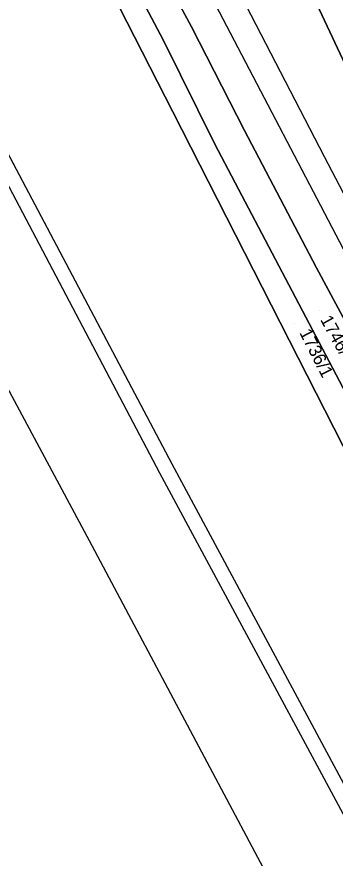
# Model space of a CAD drawing. Extents: x -263943 to -261149, y -1236934 to -1230686.
# Drawn here: x -263111.9 to -263061.6, y -1235517.1 to -1235384.4 of the extents above; entities that cross this region are included whole.
import ezdxf

# ---------------------------------------------------------------- set-up
doc = ezdxf.new("R2010")
doc.units = 0
for name, color, linetype in [('body_kn', 7, 'Continuous'), ('kladpar_druhypozemkov', 7, 'Continuous'), ('kladpar_hranice', 7, 'Continuous'), ('kladpar_parcelnecisla', 7, 'Continuous'), ('kladpar_plochy', 7, 'Continuous'), ('zappar_hrandruhpozemk', 7, 'Continuous'), ('zuob_linie', 7, 'Continuous'), ('zuob_plochy', 7, 'Continuous')]:
    doc.layers.add(name, color=color, linetype=linetype)

msp = doc.modelspace()

# ---------------------------------------------------------------- linework, layer by layer
at = {"layer": 'body_kn'}
for p, q in [((-263084.33, -1235386.02), (-263084.33, -1235386.02)), ((-263088.73, -1235388.15), (-263088.73, -1235388.15)), ((-263087.27, -1235399.41), (-263087.27, -1235399.41)), ((-263075.96, -1235402.38), (-263075.96, -1235402.38)), ((-263080.62, -1235404.51), (-263080.62, -1235404.51)), ((-263063.3, -1235406.52), (-263063.3, -1235406.52)), ((-263064.6, -1235424), (-263064.6, -1235424)), ((-263087.44, -1235454.88), (-263087.44, -1235454.88)), ((-263089.37, -1235456.32), (-263089.37, -1235456.32)), ((-263100.02, -1235467.82), (-263100.02, -1235467.82)), ((-263072.28, -1235483.07), (-263072.28, -1235483.07))]:
    msp.add_line(p, q, dxfattribs=at)
at = {"layer": 'kladpar_druhypozemkov'}
for p, q in [((-263064.04, -1235430.76), (-263064.04, -1235430.76)), ((-263068.13, -1235432.85), (-263068.13, -1235432.85))]:
    msp.add_line(p, q, dxfattribs=at)
at = {"layer": 'kladpar_hranice'}
for points in [[(-263287.4, -1235108.1), (-263274.7, -1235099), (-263272.8, -1235097.5), (-263251.45, -1235080.64), (-263212.85, -1235155.54), (-263169.1, -1235238.18), (-263165.43, -1235241.78), (-263158.93, -1235254.47), (-263152.9, -1235266.59), (-263110.13, -1235352.59), (-263107.83, -1235359.18), (-263087.27, -1235399.41), (-263050.51, -1235471.42), (-263038.33, -1235495.28), (-263034.61, -1235502.57), (-263020.24, -1235539.53), (-263018.04, -1235545.99), (-263008.6, -1235543.86), (-263007.7, -1235552.87), (-262994.36, -1235576.33), (-262962.24, -1235644.69)], [(-262862.53, -1236240.1), (-262895.12, -1236037.24), (-262925.77, -1235846.85), (-262929.73, -1235828.25), (-262939.45, -1235789.51), (-262946.58, -1235769.15), (-262958.73, -1235737.77), (-262962.25, -1235729.74), (-262985.32, -1235684.29), (-263049.8, -1235562.15), (-263053.02, -1235556.09), (-263100.02, -1235467.82), (-263130.9, -1235410.32), (-263287.4, -1235108.1)], [(-263041.79, -1235466.37), (-263025.92, -1235496.03), (-263030.89, -1235499.77), (-263058.84, -1235445.87), (-263080.62, -1235404.51), (-263088.73, -1235388.15), (-263096.84, -1235372.8), (-263103.47, -1235359.28), (-263105.53, -1235350.52), (-263110.25, -1235341.59), (-263147.65, -1235267.64), (-263149.26, -1235264.52), (-263156.45, -1235250.58), (-263154.86, -1235252.14), (-263114.1, -1235330.65), (-263092.6, -1235370.67), (-263084.33, -1235386.02), (-263075.96, -1235402.38), (-263064.6, -1235424), (-263041.79, -1235466.37)], [(-263058.84, -1235445.87), (-263030.89, -1235499.77), (-263034.61, -1235502.57), (-263038.33, -1235495.28), (-263050.51, -1235471.42), (-263087.27, -1235399.41), (-263107.83, -1235359.18), (-263110.13, -1235352.59), (-263152.9, -1235266.59), (-263149.26, -1235264.52), (-263147.65, -1235267.64), (-263110.25, -1235341.59), (-263105.53, -1235350.52), (-263103.47, -1235359.28), (-263096.84, -1235372.8), (-263088.73, -1235388.15), (-263080.62, -1235404.51), (-263058.84, -1235445.87)], [(-263009.32, -1235532.85), (-263030.89, -1235499.77), (-263025.92, -1235496.03), (-263041.79, -1235466.37), (-263064.6, -1235424), (-263075.96, -1235402.38), (-263084.33, -1235386.02), (-263092.6, -1235370.67)], [(-262975.57, -1235517.25), (-262977.99, -1235507.99), (-262996.61, -1235495.21), (-263006.16, -1235483.61), (-263019.29, -1235467.18), (-263026.8, -1235457.61), (-263031.41, -1235449.99), (-263038.66, -1235437.7), (-263054.3, -1235404.13), (-263069.42, -1235372)], [(-263069.42, -1235372), (-263054.3, -1235404.13), (-263038.66, -1235437.7), (-263031.41, -1235449.99), (-263026.8, -1235457.61), (-263019.29, -1235467.18), (-263006.16, -1235483.61), (-262996.61, -1235495.21), (-262977.99, -1235507.99), (-262975.57, -1235517.25)]]:
    msp.add_lwpolyline(points, dxfattribs=at)
at = {"layer": 'kladpar_plochy'}
for points in [[(-262962.25, -1235729.74), (-262985.32, -1235684.29), (-263049.8, -1235562.15), (-263053.02, -1235556.09), (-263100.02, -1235467.82), (-263130.9, -1235410.32), (-263287.4, -1235108.1)], [(-263212.85, -1235155.54), (-263169.1, -1235238.18), (-263165.43, -1235241.78), (-263158.93, -1235254.47), (-263152.9, -1235266.59), (-263110.13, -1235352.59), (-263107.83, -1235359.18), (-263087.27, -1235399.41), (-263050.51, -1235471.42), (-263038.33, -1235495.28), (-263034.61, -1235502.57), (-263020.24, -1235539.53), (-263018.04, -1235545.99), (-263008.6, -1235543.86), (-263007.7, -1235552.87), (-262994.36, -1235576.33), (-262962.24, -1235644.69)], [(-263009.32, -1235532.85), (-263030.89, -1235499.77), (-263025.92, -1235496.03), (-263041.79, -1235466.37), (-263064.6, -1235424), (-263075.96, -1235402.38), (-263084.33, -1235386.02), (-263092.6, -1235370.67)], [(-262975.57, -1235517.25), (-262977.99, -1235507.99), (-262996.61, -1235495.21), (-263006.16, -1235483.61), (-263019.29, -1235467.18), (-263026.8, -1235457.61), (-263031.41, -1235449.99), (-263038.66, -1235437.7), (-263054.3, -1235404.13), (-263069.42, -1235372)], [(-263069.42, -1235372), (-263054.3, -1235404.13), (-263038.66, -1235437.7), (-263031.41, -1235449.99), (-263026.8, -1235457.61), (-263019.29, -1235467.18), (-263006.16, -1235483.61), (-262996.61, -1235495.21), (-262977.99, -1235507.99), (-262975.57, -1235517.25)]]:
    msp.add_lwpolyline(points, dxfattribs=at)
for points in [[(-263041.79, -1235466.37), (-263025.92, -1235496.03), (-263030.89, -1235499.77), (-263058.84, -1235445.87), (-263080.62, -1235404.51), (-263088.73, -1235388.15), (-263096.84, -1235372.8), (-263103.47, -1235359.28), (-263105.53, -1235350.52), (-263110.25, -1235341.59), (-263147.65, -1235267.64), (-263149.26, -1235264.52), (-263156.45, -1235250.58), (-263154.86, -1235252.14), (-263114.1, -1235330.65), (-263092.6, -1235370.67), (-263084.33, -1235386.02), (-263075.96, -1235402.38), (-263064.6, -1235424)], [(-263058.84, -1235445.87), (-263030.89, -1235499.77), (-263034.61, -1235502.57), (-263038.33, -1235495.28), (-263050.51, -1235471.42), (-263087.27, -1235399.41), (-263107.83, -1235359.18), (-263110.13, -1235352.59), (-263152.9, -1235266.59), (-263149.26, -1235264.52), (-263147.65, -1235267.64), (-263110.25, -1235341.59), (-263105.53, -1235350.52), (-263103.47, -1235359.28), (-263096.84, -1235372.8), (-263088.73, -1235388.15), (-263080.62, -1235404.51)]]:
    msp.add_lwpolyline(points, close=True, dxfattribs=at)
at = {"layer": 'zappar_hrandruhpozemk'}
for p, q in [((-263020.62, -1235497.03), (-263099.97, -1235345.23)), ((-263040.15, -1235451.02), (-263063.3, -1235406.52))]:
    msp.add_line(p, q, dxfattribs=at)
for points in [[(-263272.8, -1235097.5), (-263198.33, -1235241.62), (-263137.59, -1235360.04), (-263087.44, -1235454.88), (-263072.28, -1235483.07), (-263059.54, -1235506.76)], [(-263274.7, -1235099), (-263201.27, -1235240.88), (-263139.56, -1235361.1), (-263089.37, -1235456.32), (-263051.89, -1235525.83)], [(-263063.3, -1235406.52), (-263091.04, -1235352.94), (-263095.84, -1235343.73), (-263109.37, -1235317.74)]]:
    msp.add_lwpolyline(points, dxfattribs=at)
at = {"layer": 'zuob_linie'}
for points in [[(-262862.53, -1236240.1), (-262895.12, -1236037.24), (-262925.77, -1235846.85), (-262929.73, -1235828.25), (-262939.45, -1235789.51), (-262946.58, -1235769.15), (-262958.73, -1235737.77), (-262962.25, -1235729.74), (-262985.32, -1235684.29), (-263049.8, -1235562.15), (-263053.02, -1235556.09), (-263100.02, -1235467.82), (-263130.9, -1235410.32), (-263287.4, -1235108.1)], [(-263069.42, -1235372), (-263054.3, -1235404.13), (-263038.66, -1235437.7), (-263031.41, -1235449.99), (-263026.8, -1235457.61), (-263019.29, -1235467.18), (-263006.16, -1235483.61), (-262996.61, -1235495.21), (-262977.99, -1235507.99), (-262975.57, -1235517.25)], [(-262975.57, -1235517.25), (-262977.99, -1235507.99), (-262996.61, -1235495.21), (-263006.16, -1235483.61), (-263019.29, -1235467.18), (-263026.8, -1235457.61), (-263031.41, -1235449.99), (-263038.66, -1235437.7), (-263054.3, -1235404.13), (-263069.42, -1235372)]]:
    msp.add_lwpolyline(points, dxfattribs=at)
at = {"layer": 'zuob_plochy'}
for points in [[(-262862.53, -1236240.1), (-262895.12, -1236037.24), (-262925.77, -1235846.85), (-262929.73, -1235828.25), (-262939.45, -1235789.51), (-262946.58, -1235769.15), (-262958.73, -1235737.77), (-262962.25, -1235729.74), (-262985.32, -1235684.29), (-263049.8, -1235562.15), (-263053.02, -1235556.09), (-263100.02, -1235467.82), (-263130.9, -1235410.32), (-263287.4, -1235108.1), (-263274.7, -1235099), (-263272.8, -1235097.5), (-263387.04, -1234882.34), (-263415.79, -1234834.88)], [(-263069.42, -1235372), (-263054.3, -1235404.13), (-263038.66, -1235437.7), (-263031.41, -1235449.99), (-263026.8, -1235457.61), (-263019.29, -1235467.18), (-263006.16, -1235483.61), (-262996.61, -1235495.21), (-262977.99, -1235507.99), (-262975.57, -1235517.25)], [(-262975.57, -1235517.25), (-262977.99, -1235507.99), (-262996.61, -1235495.21), (-263006.16, -1235483.61), (-263019.29, -1235467.18), (-263026.8, -1235457.61), (-263031.41, -1235449.99), (-263038.66, -1235437.7), (-263054.3, -1235404.13), (-263069.42, -1235372)]]:
    msp.add_lwpolyline(points, dxfattribs=at)

# ---------------------------------------------------------------- texts
at = {"layer": 'kladpar_parcelnecisla'}
for s, rotation, p in [('1746/4', 299, (-263064.05, -1235432.16)), ('1736/1', 297, (-263067.33, -1235434.22))]:
    msp.add_text(s, height=2, rotation=rotation, dxfattribs=at).set_placement(p)

doc.saveas('drawing.dxf')
